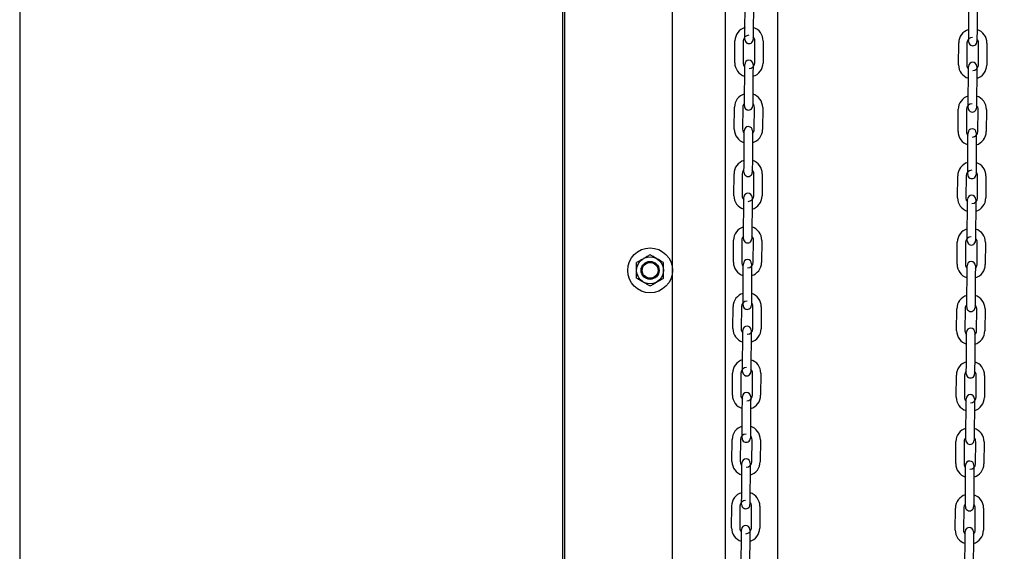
# Model space of a CAD drawing. Header units: inches. Extents: x 170 to 312, y 215 to 248.
# Tile 690 of 981: x 283.38 to 284.315, y 221.752 to 222.256. Entities that reach past the tile are written whole.
import ezdxf

# ---------------------------------------------------------------- set-up
doc = ezdxf.new("R2010")
doc.units = ezdxf.units.IN
doc.header["$LTSCALE"] = 0.25
doc.header["$MEASUREMENT"] = 0
doc.layers.add('ANNOTATIONS', color=1, linetype='Continuous')
doc.layers.add('MOTOR LH', color=7, linetype='Continuous')
doc.styles.add('ARIAL', font='arial.ttf', dxfattribs={"height": 0.09375})
doc.dimstyles.new('STANDARD$0', dxfattribs={"dimtxt": 0.09375, "dimasz": 0.09375, "dimexe": 0.03125, "dimexo": 0.046875, "dimgap": 0.09, "dimtad": 0, "dimtih": 1, "dimtoh": 1, "dimdec": 4, "dimzin": 0, "dimdsep": 46, "dimtxsty": 'ARIAL', "dimcen": 0.09, "dimadec": 0, "dimazin": 0, "dimtfac": 1, "dimtdec": 4, "dimtofl": 0, "dimtmove": 0, "dimatfit": 1, "dimfxl": 1, "dimtolj": 1, "dimtzin": 0, "dimarcsym": 0})

# ---------------------------------------------------------------- blocks, each defined once
blk = doc.blocks.new('*D105')
at = {"layer": 'ANNOTATIONS', "color": 0, "lineweight": -2, "transparency": 16777216}
for p, q in [((283.94286, 224.43674), (285.78883, 224.43674)), ((285.75758, 224.34299), (285.75758, 222.64335)), ((285.75758, 220.50886), (285.75758, 222.20849)), ((285.02705, 220.41511), (285.78883, 220.41511))]:
    blk.add_line(p, q, dxfattribs=at)
at = {"layer": 'ANNOTATIONS', "color": 0, "transparency": 16777216}
for points in [[(285.74195, 224.34299), (285.7732, 224.34299), (285.75758, 224.43674)], [(285.74195, 220.50886), (285.7732, 220.50886), (285.75758, 220.41511)]]:
    blk.add_solid(points, dxfattribs=at)
at = {"layer": 'defpoints', "color": 0, "transparency": 16777216}
for p in [(283.89599, 224.43674), (284.98018, 220.41511), (285.75758, 220.41511)]:
    blk.add_point(p, dxfattribs=at)
at = {"layer": 'ANNOTATIONS', "color": 0, "transparency": 16777216, "insert": (285.75758, 222.42592), "char_height": 0.09375, "attachment_point": 5, "style": 'ARIAL'}
blk.add_mtext('\\A1;OPENING\\PHEIGHT', dxfattribs=at)
blk = doc.blocks.new('*D106')
at = {"layer": 'ANNOTATIONS', "color": 0, "lineweight": -2, "transparency": 16777216}
for p, q in [((283.94286, 225.27272), (286.44381, 225.27272)), ((286.41256, 225.17897), (286.41256, 223.06135)), ((286.41256, 220.50886), (286.41256, 222.62649)), ((285.9474, 220.41511), (286.44381, 220.41511))]:
    blk.add_line(p, q, dxfattribs=at)
at = {"layer": 'ANNOTATIONS', "color": 0, "transparency": 16777216}
for points in [[(286.39694, 225.17897), (286.42819, 225.17897), (286.41256, 225.27272)], [(286.39694, 220.50886), (286.42819, 220.50886), (286.41256, 220.41511)]]:
    blk.add_solid(points, dxfattribs=at)
at = {"layer": 'defpoints', "color": 0, "transparency": 16777216}
for p in [(283.89599, 225.27272), (285.90052, 220.41511), (286.41256, 220.41511)]:
    blk.add_point(p, dxfattribs=at)
at = {"layer": 'ANNOTATIONS', "color": 0, "transparency": 16777216, "insert": (286.41256, 222.84392), "char_height": 0.09375, "attachment_point": 5, "style": 'ARIAL'}
blk.add_mtext('\\A1;TOTAL\\PHEIGHT', dxfattribs=at)

msp = doc.modelspace()

# ---------------------------------------------------------------- linework, layer by layer
at = {"layer": 'MOTOR LH'}
for p, q in [((283.38036, 225.91347), (283.38036, 220.41511)), ((283.89599, 220.41511), (283.89599, 225.91347)), ((283.89781, 220.41779), (283.89781, 225.22508)), ((284.00001, 220.41779), (284.00001, 225.22508)), ((284.05004, 224.94831), (284.05004, 220.41511)), ((284.10007, 220.41779), (284.10007, 224.60767)), ((284.06877, 222.24698), (284.06892, 222.26785)), ((284.07679, 222.26779), (284.07665, 222.24693)), ((284.28112, 222.24502), (284.28127, 222.26588)), ((284.28914, 222.26583), (284.289, 222.24496)), ((284.0591, 222.21556), (284.05925, 222.23642)), ((284.06712, 222.23637), (284.06697, 222.2155)), ((284.078, 222.21542), (284.07815, 222.23629)), ((284.08602, 222.23623), (284.08587, 222.21537)), ((284.27145, 222.21359), (284.2716, 222.23445)), ((284.27947, 222.2344), (284.27932, 222.21353)), ((284.28106, 222.23577), (284.28106, 222.23579)), ((284.29035, 222.21345), (284.29049, 222.23432)), ((284.29837, 222.23426), (284.29822, 222.2134)), ((284.06833, 222.18399), (284.06847, 222.20485)), ((284.07635, 222.2048), (284.0762, 222.18393)), ((284.28068, 222.18202), (284.28082, 222.20288)), ((284.2887, 222.20283), (284.28855, 222.18196)), ((284.05865, 222.15256), (284.0588, 222.17342)), ((284.06668, 222.17337), (284.06653, 222.1525)), ((284.07755, 222.15242), (284.0777, 222.17329)), ((284.08557, 222.17323), (284.08543, 222.15237)), ((284.271, 222.15059), (284.27115, 222.17146)), ((284.27903, 222.1714), (284.27888, 222.15053)), ((284.28061, 222.17277), (284.28061, 222.17279)), ((284.2899, 222.15046), (284.29005, 222.17132)), ((284.29792, 222.17127), (284.29777, 222.1504)), ((284.06788, 222.12099), (284.06803, 222.14185)), ((284.0759, 222.1418), (284.07575, 222.12093)), ((284.28023, 222.11902), (284.28038, 222.13989)), ((284.28825, 222.13983), (284.2881, 222.11896)), ((284.05821, 222.08956), (284.05836, 222.11042)), ((284.06623, 222.11037), (284.06608, 222.0895)), ((284.07711, 222.08942), (284.07725, 222.11029)), ((284.08513, 222.11023), (284.08498, 222.08937)), ((284.27056, 222.08759), (284.27071, 222.10846)), ((284.27858, 222.1084), (284.27843, 222.08754)), ((284.28945, 222.08746), (284.2896, 222.10832)), ((284.29748, 222.10827), (284.29733, 222.0874)), ((284.06743, 222.05799), (284.06758, 222.07885)), ((284.07546, 222.0788), (284.07531, 222.05793)), ((284.27978, 222.05602), (284.27993, 222.07689)), ((284.28781, 222.07683), (284.28766, 222.05597)), ((284.05776, 222.02656), (284.05791, 222.04743)), ((284.06578, 222.04737), (284.06564, 222.0265)), ((284.07666, 222.02643), (284.07681, 222.04729)), ((284.08468, 222.04724), (284.08453, 222.02637)), ((284.27011, 222.02459), (284.27026, 222.04546)), ((284.27813, 222.0454), (284.27799, 222.02454)), ((284.28901, 222.02446), (284.28916, 222.04532)), ((284.29703, 222.04527), (284.29688, 222.0244)), ((284.06699, 221.99499), (284.06714, 222.01586)), ((284.07501, 222.0158), (284.07486, 221.99493)), ((284.27934, 221.99302), (284.27949, 222.01389)), ((284.28736, 222.01383), (284.28721, 221.99297)), ((284.05732, 221.96356), (284.05746, 221.98443)), ((284.06534, 221.98437), (284.06519, 221.96351)), ((284.06692, 221.98575), (284.06692, 221.98576)), ((284.07621, 221.96343), (284.07636, 221.98429)), ((284.08423, 221.98424), (284.08409, 221.96337)), ((284.26967, 221.96159), (284.26981, 221.98246)), ((284.27769, 221.9824), (284.27754, 221.96154)), ((284.28856, 221.96146), (284.28871, 221.98233)), ((284.29658, 221.98227), (284.29644, 221.9614)), ((284.06654, 221.93199), (284.06669, 221.95286)), ((284.07456, 221.9528), (284.07442, 221.93194)), ((284.27889, 221.93002), (284.27904, 221.95089)), ((284.28691, 221.95083), (284.28677, 221.92997)), ((284.05687, 221.90056), (284.05702, 221.92143)), ((284.06489, 221.92137), (284.06474, 221.90051)), ((284.06648, 221.92275), (284.06648, 221.92276)), ((284.07577, 221.90043), (284.07591, 221.9213)), ((284.08379, 221.92124), (284.08364, 221.90037)), ((284.26922, 221.8986), (284.26937, 221.91946)), ((284.27724, 221.91941), (284.27709, 221.89854)), ((284.28812, 221.89846), (284.28826, 221.91933)), ((284.29614, 221.91927), (284.29599, 221.89841)), ((284.0661, 221.86899), (284.06624, 221.88986)), ((284.07412, 221.8898), (284.07397, 221.86894)), ((284.27845, 221.86703), (284.27859, 221.88789)), ((284.28647, 221.88784), (284.28632, 221.86697)), ((284.05642, 221.83757), (284.05657, 221.85843)), ((284.06445, 221.85838), (284.0643, 221.83751)), ((284.07532, 221.83743), (284.07547, 221.8583)), ((284.08334, 221.85824), (284.08319, 221.83738)), ((284.26877, 221.8356), (284.26892, 221.85646)), ((284.2768, 221.85641), (284.27665, 221.83554)), ((284.28767, 221.83546), (284.28782, 221.85633)), ((284.29569, 221.85627), (284.29554, 221.83541)), ((284.06565, 221.806), (284.0658, 221.82686)), ((284.07367, 221.82681), (284.07352, 221.80594)), ((284.278, 221.80403), (284.27815, 221.82489)), ((284.28602, 221.82484), (284.28587, 221.80397)), ((284.05598, 221.77459), (284.05613, 221.79543)), ((284.064, 221.79538), (284.06385, 221.77451)), ((284.07487, 221.77443), (284.07502, 221.7953)), ((284.0829, 221.79524), (284.08275, 221.77438)), ((284.26833, 221.7726), (284.26848, 221.79346)), ((284.27635, 221.79341), (284.2762, 221.77254)), ((284.28722, 221.77247), (284.28737, 221.79333)), ((284.29525, 221.79327), (284.2951, 221.77241)), ((284.0652, 221.743), (284.06535, 221.76386)), ((284.07323, 221.76381), (284.07308, 221.74294)), ((284.27755, 221.74103), (284.2777, 221.76189)), ((284.28558, 221.76184), (284.28543, 221.74097))]:
    msp.add_line(p, q, dxfattribs=at)
at = {"layer": 'MOTOR LH', "flags": 128}
for points in [[(284.06871, 222.23773), (284.06871, 222.23791), (284.06871, 222.23844), (284.06872, 222.23929), (284.06873, 222.24044), (284.06874, 222.24184), (284.06875, 222.24344), (284.06876, 222.24518), (284.06877, 222.24698)], [(284.07665, 222.24693), (284.07663, 222.24512), (284.07662, 222.24339), (284.07661, 222.24179), (284.0766, 222.24039), (284.07659, 222.23924)], [(284.28106, 222.23576), (284.28106, 222.23594), (284.28106, 222.23647), (284.28107, 222.23732), (284.28108, 222.23847), (284.28109, 222.23988), (284.2811, 222.24148), (284.28111, 222.24321), (284.28112, 222.24502)], [(284.289, 222.24496), (284.28898, 222.24316), (284.28897, 222.24142), (284.28896, 222.23982), (284.28895, 222.23842), (284.28894, 222.23727)], [(284.0706, 222.23434), (284.07111, 222.23408), (284.07262, 222.23377)], [(284.0766, 222.24007), (284.07659, 222.23924), (284.07659, 222.23838), (284.07658, 222.23785), (284.07658, 222.23768)], [(284.28895, 222.23811), (284.28894, 222.23727), (284.28893, 222.23641), (284.28893, 222.23589), (284.28893, 222.23574)], [(284.28893, 222.23589), (284.28893, 222.23571)], [(284.06852, 222.21171), (284.06853, 222.21254), (284.06853, 222.2134), (284.06854, 222.21393), (284.06854, 222.2141)], [(284.07641, 222.21405), (284.07641, 222.21387), (284.07641, 222.21334), (284.0764, 222.21249), (284.07639, 222.21134), (284.07638, 222.20994), (284.07637, 222.20834), (284.07636, 222.2066), (284.07635, 222.2048)], [(284.06847, 222.20485), (284.06849, 222.20666), (284.0685, 222.20839), (284.06851, 222.20999), (284.06852, 222.21139), (284.06853, 222.21254)], [(284.28082, 222.20288), (284.28084, 222.20469), (284.28085, 222.20642), (284.28086, 222.20802), (284.28087, 222.20943), (284.28088, 222.21058)], [(284.28087, 222.20974), (284.28088, 222.21058), (284.28088, 222.21143), (284.28089, 222.21196), (284.28089, 222.21214)], [(284.28876, 222.21208), (284.28876, 222.2119), (284.28876, 222.21138), (284.28875, 222.21052), (284.28874, 222.20937), (284.28873, 222.20797), (284.28872, 222.20637), (284.28871, 222.20463), (284.2887, 222.20283)], [(284.06826, 222.17474), (284.06826, 222.17491), (284.06827, 222.17544), (284.06827, 222.17629), (284.06828, 222.17713)], [(284.06827, 222.17629), (284.06828, 222.17744), (284.06829, 222.17885), (284.0683, 222.18045), (284.06831, 222.18218), (284.06833, 222.18399)], [(284.07615, 222.17708), (284.07615, 222.17624), (284.07614, 222.17538), (284.07614, 222.17486), (284.07613, 222.17471)], [(284.0762, 222.18393), (284.07619, 222.18213), (284.07617, 222.18039), (284.07616, 222.17879), (284.07615, 222.17739), (284.07615, 222.17624)], [(284.28061, 222.17277), (284.28061, 222.17294), (284.28062, 222.17347), (284.28062, 222.17433), (284.28063, 222.17548), (284.28064, 222.17688), (284.28065, 222.17848), (284.28066, 222.18021), (284.28068, 222.18202)], [(284.28855, 222.18196), (284.28854, 222.18016), (284.28852, 222.17842), (284.28851, 222.17682), (284.2885, 222.17542), (284.28849, 222.17427)], [(284.06826, 222.17473), (284.06826, 222.17491)], [(284.07016, 222.17134), (284.07067, 222.17108), (284.07217, 222.17077)], [(284.07614, 222.17486), (284.07613, 222.17468)], [(284.2885, 222.17511), (284.28849, 222.17427), (284.28849, 222.17341), (284.28849, 222.17289), (284.28848, 222.17274)], [(284.28849, 222.17289), (284.28848, 222.17271)], [(284.06803, 222.14185), (284.06804, 222.14366), (284.06805, 222.14539), (284.06806, 222.14699), (284.06807, 222.14839), (284.06808, 222.14955)], [(284.06808, 222.14871), (284.06808, 222.14955), (284.06809, 222.1504), (284.06809, 222.15093), (284.06809, 222.1511)], [(284.06809, 222.15093), (284.06809, 222.1511)], [(284.07596, 222.14949), (284.07595, 222.14834), (284.07594, 222.14694), (284.07593, 222.14534), (284.07591, 222.1436), (284.0759, 222.1418)], [(284.07597, 222.15105), (284.07597, 222.15087), (284.07596, 222.15034), (284.07596, 222.14949), (284.07595, 222.14866)], [(284.28043, 222.14675), (284.28043, 222.14758), (284.28044, 222.14843), (284.28044, 222.14896), (284.28044, 222.14914)], [(284.28832, 222.14908), (284.28832, 222.1489), (284.28831, 222.14838), (284.28831, 222.14752), (284.2883, 222.14637), (284.28829, 222.14497), (284.28828, 222.14337), (284.28826, 222.14163), (284.28825, 222.13983)], [(284.28038, 222.13989), (284.28039, 222.14169), (284.2804, 222.14343), (284.28041, 222.14503), (284.28042, 222.14643), (284.28043, 222.14758)], [(284.06783, 222.11329), (284.06783, 222.11445), (284.06784, 222.11585), (284.06785, 222.11745), (284.06787, 222.11918), (284.06788, 222.12099)], [(284.07575, 222.12093), (284.07574, 222.11913), (284.07573, 222.11739), (284.07572, 222.11579), (284.07571, 222.11439), (284.0757, 222.11324)], [(284.06781, 222.11174), (284.06782, 222.11191), (284.06782, 222.11244), (284.06783, 222.11329), (284.06783, 222.11413)], [(284.07571, 222.11408), (284.0757, 222.11324), (284.07569, 222.11238), (284.07569, 222.11186), (284.07569, 222.11169)], [(284.07569, 222.11186), (284.07569, 222.11168)], [(284.28016, 222.10977), (284.28017, 222.10995), (284.28017, 222.11047), (284.28018, 222.11133), (284.28018, 222.11248), (284.28019, 222.11388), (284.2802, 222.11548), (284.28022, 222.11721), (284.28023, 222.11902)], [(284.28805, 222.11211), (284.28805, 222.11127), (284.28804, 222.11042), (284.28804, 222.10989), (284.28804, 222.10971)], [(284.2881, 222.11896), (284.28809, 222.11716), (284.28808, 222.11542), (284.28807, 222.11382), (284.28806, 222.11242), (284.28805, 222.11127)], [(284.06971, 222.10834), (284.07022, 222.10808), (284.07172, 222.10777)], [(284.06758, 222.07885), (284.06759, 222.08066), (284.06761, 222.0824), (284.06762, 222.08399), (284.06763, 222.0854), (284.06764, 222.08655)], [(284.06763, 222.08571), (284.06764, 222.08655), (284.06764, 222.0874), (284.06765, 222.08793), (284.06765, 222.0881)], [(284.06765, 222.08793), (284.06765, 222.08811)], [(284.07552, 222.08805), (284.07552, 222.08787), (284.07552, 222.08735), (284.07551, 222.08649), (284.0755, 222.08534), (284.07549, 222.08394), (284.07548, 222.08234), (284.07547, 222.0806), (284.07546, 222.0788)], [(284.27993, 222.07689), (284.27994, 222.07869), (284.27996, 222.08043), (284.27997, 222.08203), (284.27998, 222.08343), (284.27999, 222.08458)], [(284.27998, 222.08375), (284.27999, 222.08458), (284.27999, 222.08543), (284.28, 222.08596), (284.28, 222.08614)], [(284.28787, 222.08608), (284.28787, 222.0859), (284.28787, 222.08538), (284.28786, 222.08452), (284.28785, 222.08337), (284.28784, 222.08197), (284.28783, 222.08037), (284.28782, 222.07864), (284.28781, 222.07683)], [(284.06738, 222.0503), (284.06739, 222.05145), (284.0674, 222.05285), (284.06741, 222.05445), (284.06742, 222.05618), (284.06743, 222.05799)], [(284.07531, 222.05793), (284.0753, 222.05613), (284.07528, 222.05439), (284.07527, 222.05279), (284.07526, 222.05139), (284.07525, 222.05024)], [(284.27972, 222.04677), (284.27972, 222.04695), (284.27972, 222.04747), (284.27973, 222.04833), (284.27974, 222.04948), (284.27975, 222.05088), (284.27976, 222.05248), (284.27977, 222.05422), (284.27978, 222.05602)], [(284.28766, 222.05597), (284.28764, 222.05416), (284.28763, 222.05242), (284.28762, 222.05083), (284.28761, 222.04942), (284.2876, 222.04827)], [(284.06737, 222.04874), (284.06737, 222.04891), (284.06737, 222.04944), (284.06738, 222.0503), (284.06739, 222.05114)], [(284.06737, 222.04874), (284.06737, 222.04891)], [(284.07526, 222.05108), (284.07525, 222.05024), (284.07525, 222.04939), (284.07524, 222.04886), (284.07524, 222.04868)], [(284.28761, 222.04911), (284.2876, 222.04827), (284.2876, 222.04742), (284.28759, 222.04689), (284.28759, 222.04675)], [(284.28759, 222.04689), (284.28759, 222.04671)], [(284.06927, 222.04534), (284.06977, 222.04508), (284.07128, 222.04477)], [(284.06714, 222.01586), (284.06715, 222.01766), (284.06716, 222.0194), (284.06717, 222.021), (284.06718, 222.0224), (284.06719, 222.02355)], [(284.06718, 222.02272), (284.06719, 222.02355), (284.0672, 222.0244), (284.0672, 222.02493), (284.0672, 222.0251)], [(284.0672, 222.02493), (284.0672, 222.02511)], [(284.07508, 222.02505), (284.07507, 222.02487), (284.07507, 222.02435), (284.07506, 222.02349), (284.07506, 222.02234), (284.07505, 222.02094), (284.07503, 222.01934), (284.07502, 222.01761), (284.07501, 222.0158)], [(284.27949, 222.01389), (284.2795, 222.01569), (284.27951, 222.01743), (284.27952, 222.01903), (284.27953, 222.02043), (284.27954, 222.02158)], [(284.27953, 222.02075), (284.27954, 222.02158), (284.27955, 222.02244), (284.27955, 222.02296), (284.27955, 222.02314)], [(284.28741, 222.02152), (284.28741, 222.02037), (284.2874, 222.01897), (284.28738, 222.01737), (284.28737, 222.01564), (284.28736, 222.01383)], [(284.28743, 222.02308), (284.28742, 222.02291), (284.28742, 222.02238), (284.28741, 222.02152), (284.28741, 222.02069)], [(284.06692, 221.98574), (284.06692, 221.98592), (284.06693, 221.98644), (284.06693, 221.9873), (284.06694, 221.98845), (284.06695, 221.98985), (284.06696, 221.99145), (284.06698, 221.99319), (284.06699, 221.99499)], [(284.07486, 221.99493), (284.07485, 221.99313), (284.07484, 221.99139), (284.07483, 221.98979), (284.07482, 221.98839), (284.07481, 221.98724)], [(284.27928, 221.98533), (284.27929, 221.98648), (284.2793, 221.98788), (284.27931, 221.98948), (284.27932, 221.99122), (284.27934, 221.99302)], [(284.28721, 221.99297), (284.2872, 221.99116), (284.28719, 221.98943), (284.28717, 221.98783), (284.28716, 221.98642), (284.28716, 221.98527)], [(284.06882, 221.98234), (284.06933, 221.98208), (284.07083, 221.98177)], [(284.07481, 221.98808), (284.07481, 221.98724), (284.0748, 221.98639), (284.0748, 221.98586), (284.0748, 221.98572)], [(284.0748, 221.98586), (284.0748, 221.98568)], [(284.27927, 221.98378), (284.27927, 221.98395), (284.27928, 221.98448), (284.27928, 221.98533), (284.27929, 221.98617)], [(284.27927, 221.98377), (284.27927, 221.98395)], [(284.28716, 221.98611), (284.28716, 221.98527), (284.28715, 221.98442), (284.28715, 221.98389), (284.28715, 221.98372)], [(284.06674, 221.95972), (284.06674, 221.96055), (284.06675, 221.96141), (284.06675, 221.96193), (284.06676, 221.9621)], [(284.06675, 221.96193), (284.06676, 221.96211)], [(284.07463, 221.96205), (284.07463, 221.96188), (284.07462, 221.96135), (284.07462, 221.96049), (284.07461, 221.95934), (284.0746, 221.95794), (284.07459, 221.95634), (284.07458, 221.95461), (284.07456, 221.9528)], [(284.06669, 221.95286), (284.0667, 221.95466), (284.06672, 221.9564), (284.06673, 221.958), (284.06674, 221.9594), (284.06674, 221.96055)], [(284.27904, 221.95089), (284.27905, 221.95269), (284.27906, 221.95443), (284.27908, 221.95603), (284.27909, 221.95743), (284.27909, 221.95858)], [(284.27909, 221.95775), (284.27909, 221.95858), (284.2791, 221.95944), (284.2791, 221.95996), (284.27911, 221.96013)], [(284.2791, 221.95996), (284.27911, 221.96014)], [(284.28697, 221.95853), (284.28696, 221.95738), (284.28695, 221.95597), (284.28694, 221.95437), (284.28693, 221.95264), (284.28691, 221.95083)], [(284.28698, 221.96009), (284.28698, 221.95991), (284.28697, 221.95938), (284.28697, 221.95853), (284.28696, 221.9577)], [(284.06648, 221.92274), (284.06648, 221.92292), (284.06648, 221.92344), (284.06649, 221.9243), (284.0665, 221.92545), (284.06651, 221.92685), (284.06652, 221.92845), (284.06653, 221.93019), (284.06654, 221.93199)], [(284.07437, 221.92508), (284.07436, 221.92424), (284.07436, 221.92339), (284.07435, 221.92286), (284.07435, 221.92272)], [(284.07442, 221.93194), (284.0744, 221.93013), (284.07439, 221.9284), (284.07438, 221.9268), (284.07437, 221.92539), (284.07436, 221.92424)], [(284.27884, 221.92233), (284.27884, 221.92348), (284.27885, 221.92488), (284.27887, 221.92648), (284.27888, 221.92822), (284.27889, 221.93002)], [(284.28677, 221.92997), (284.28675, 221.92816), (284.28674, 221.92643), (284.28673, 221.92483), (284.28672, 221.92343), (284.28671, 221.92228)], [(284.06837, 221.91934), (284.06888, 221.91909), (284.07039, 221.91878)], [(284.07435, 221.92286), (284.07435, 221.92268)], [(284.27883, 221.92077), (284.27883, 221.92095), (284.27883, 221.92148), (284.27884, 221.92233), (284.27884, 221.92317)], [(284.28672, 221.92311), (284.28671, 221.92228), (284.2867, 221.92142), (284.2867, 221.92089), (284.2867, 221.92075)], [(284.2867, 221.92089), (284.2867, 221.92072)], [(284.06624, 221.88986), (284.06626, 221.89166), (284.06627, 221.8934), (284.06628, 221.895), (284.06629, 221.8964), (284.0663, 221.89755)], [(284.06629, 221.89672), (284.0663, 221.89755), (284.0663, 221.89841), (284.06631, 221.89893), (284.06631, 221.8991)], [(284.06631, 221.89893), (284.06631, 221.89911)], [(284.07418, 221.89906), (284.07418, 221.89888), (284.07418, 221.89835), (284.07417, 221.8975), (284.07416, 221.89635), (284.07415, 221.89494), (284.07414, 221.89334), (284.07413, 221.89161), (284.07412, 221.8898)], [(284.27864, 221.89475), (284.27865, 221.89558), (284.27865, 221.89644), (284.27866, 221.89697), (284.27866, 221.89714)], [(284.28653, 221.89709), (284.28653, 221.89691), (284.28653, 221.89638), (284.28652, 221.89553), (284.28651, 221.89438), (284.2865, 221.89298), (284.28649, 221.89138), (284.28648, 221.88964), (284.28647, 221.88784)], [(284.27859, 221.88789), (284.27861, 221.8897), (284.27862, 221.89143), (284.27863, 221.89303), (284.27864, 221.89443), (284.27865, 221.89558)], [(284.06603, 221.85974), (284.06603, 221.85992), (284.06604, 221.86045), (284.06604, 221.8613), (284.06605, 221.86245), (284.06606, 221.86385), (284.06607, 221.86545), (284.06608, 221.86719), (284.0661, 221.86899)], [(284.07397, 221.86894), (284.07396, 221.86713), (284.07394, 221.8654), (284.07393, 221.8638), (284.07392, 221.8624), (284.07392, 221.86125)], [(284.07392, 221.86208), (284.07392, 221.86125), (284.07391, 221.86039), (284.07391, 221.85986), (284.0739, 221.85969)], [(284.27838, 221.85778), (284.27838, 221.85795), (284.27838, 221.85848), (284.27839, 221.85933), (284.2784, 221.86017)], [(284.27839, 221.85933), (284.2784, 221.86048), (284.27841, 221.86189), (284.27842, 221.86349), (284.27843, 221.86522), (284.27845, 221.86703)], [(284.28627, 221.86012), (284.28626, 221.85928), (284.28626, 221.85842), (284.28625, 221.8579), (284.28625, 221.85772)], [(284.28632, 221.86697), (284.28631, 221.86517), (284.28629, 221.86343), (284.28628, 221.86183), (284.28627, 221.86043), (284.28626, 221.85928)], [(284.06793, 221.85635), (284.06843, 221.85609), (284.06994, 221.85578)], [(284.27838, 221.85777), (284.27838, 221.85795)], [(284.0658, 221.82686), (284.06581, 221.82867), (284.06582, 221.8304), (284.06583, 221.832), (284.06584, 221.8334), (284.06585, 221.83455)], [(284.06585, 221.83372), (284.06585, 221.83455), (284.06586, 221.83541), (284.06586, 221.83593), (284.06586, 221.8361)], [(284.06586, 221.83593), (284.06586, 221.83611)], [(284.07374, 221.83606), (284.07374, 221.83588), (284.07373, 221.83535), (284.07373, 221.8345), (284.07372, 221.83335), (284.07371, 221.83194), (284.0737, 221.83035), (284.07368, 221.82861), (284.07367, 221.82681)], [(284.27815, 221.82489), (284.27816, 221.8267), (284.27817, 221.82843), (284.27818, 221.83003), (284.27819, 221.83143), (284.2782, 221.83259)], [(284.2782, 221.83175), (284.2782, 221.83259), (284.27821, 221.83344), (284.27821, 221.83397), (284.27821, 221.83414)], [(284.27821, 221.83397), (284.27821, 221.83414)], [(284.28609, 221.83409), (284.28609, 221.83391), (284.28608, 221.83338), (284.28608, 221.83253), (284.28607, 221.83138), (284.28606, 221.82998), (284.28605, 221.82838), (284.28603, 221.82664), (284.28602, 221.82484)], [(284.06558, 221.79674), (284.06559, 221.79692), (284.06559, 221.79745), (284.0656, 221.7983), (284.0656, 221.79945), (284.06561, 221.80086), (284.06562, 221.80245), (284.06564, 221.80419), (284.06565, 221.806)], [(284.07352, 221.80594), (284.07351, 221.80413), (284.0735, 221.8024), (284.07349, 221.8008), (284.07348, 221.7994), (284.07347, 221.79825)], [(284.27794, 221.79548), (284.27794, 221.79633), (284.27795, 221.79749), (284.27796, 221.79889), (284.27797, 221.80049), (284.27799, 221.80222), (284.278, 221.80403)], [(284.28587, 221.80397), (284.28586, 221.80217), (284.28585, 221.80043), (284.28584, 221.79883), (284.28583, 221.79743), (284.28582, 221.79628)], [(284.06748, 221.79335), (284.06799, 221.79309), (284.06949, 221.79278)], [(284.07347, 221.79909), (284.07347, 221.79825), (284.07346, 221.79739), (284.07346, 221.79687), (284.07346, 221.79669)], [(284.27793, 221.79478), (284.27793, 221.79495), (284.27794, 221.79548), (284.27794, 221.79633), (284.27795, 221.79717)], [(284.27793, 221.79478), (284.27793, 221.79495)], [(284.28582, 221.79712), (284.28582, 221.79628), (284.28581, 221.79542), (284.28581, 221.7949), (284.28581, 221.79472)], [(284.06535, 221.76386), (284.06536, 221.76567), (284.06538, 221.7674), (284.06539, 221.769), (284.0654, 221.7704), (284.06541, 221.77156)], [(284.0654, 221.77072), (284.06541, 221.77156), (284.06541, 221.77241), (284.06542, 221.77294), (284.06542, 221.77311)], [(284.06542, 221.77294), (284.06542, 221.77311)], [(284.07329, 221.77306), (284.07329, 221.77288), (284.07329, 221.77235), (284.07328, 221.7715), (284.07327, 221.77035), (284.07326, 221.76895), (284.07325, 221.76735), (284.07324, 221.76561), (284.07323, 221.76381)], [(284.2777, 221.76189), (284.27771, 221.7637), (284.27773, 221.76544), (284.27774, 221.76703), (284.27775, 221.76844), (284.27776, 221.76959)], [(284.27775, 221.76876), (284.27776, 221.76959), (284.27776, 221.77044), (284.27777, 221.77097), (284.27777, 221.77115)], [(284.28563, 221.76953), (284.28562, 221.76838), (284.28561, 221.76698), (284.2856, 221.76538), (284.28559, 221.76364), (284.28558, 221.76184)], [(284.28564, 221.77109), (284.28564, 221.77091), (284.28564, 221.77039), (284.28563, 221.76953), (284.28562, 221.7687)]]:
    msp.add_lwpolyline(points, dxfattribs=at)
at = {"layer": 'MOTOR LH'}
for radius in [0.02129, 0.01277, 0.00852, 0.0075]:
    msp.add_circle((283.97872, 222.0188), radius, dxfattribs=at)
for centre, radius, start, end in [((284.07244, 222.23633), 0.01319, 106.06756, 179.59345), ((284.07244, 222.23633), 0.00531, 89.59345, 179.59345), ((284.07283, 222.23633), 0.01319, 359.59345, 73.11934), ((284.28479, 222.23436), 0.01319, 106.06756, 179.59345), ((284.28518, 222.23436), 0.01319, 359.59345, 73.11934), ((284.07264, 222.2377), 0.00394, 179.59345, 359.59347), ((284.07283, 222.23633), 0.00531, 359.59345, 44.86833), ((284.28479, 222.23436), 0.00531, 89.59345, 179.59345), ((284.28499, 222.23574), 0.00394, 179.59345, 359.59347), ((284.28518, 222.23436), 0.00531, 359.59345, 44.86854), ((284.07229, 222.21546), 0.01319, 179.59345, 253.12364), ((284.07229, 222.21546), 0.00531, 179.59345, 224.88348), ((284.07248, 222.21408), 0.00394, 359.59345, 179.59343), ((284.07268, 222.21546), 0.00531, 269.59345, 359.59345), ((284.07268, 222.21546), 0.01319, 286.07186, 359.59345), ((284.28483, 222.21211), 0.00394, 359.59345, 179.59343), ((284.28464, 222.21349), 0.01319, 179.59345, 253.12364), ((284.28464, 222.21349), 0.00531, 179.59345, 224.88293), ((284.28503, 222.21349), 0.00531, 269.59345, 359.59345), ((284.28503, 222.21349), 0.01319, 286.07186, 359.59345), ((284.07199, 222.17333), 0.01319, 106.06756, 179.59345), ((284.07238, 222.17333), 0.01319, 359.59345, 73.11934), ((284.07199, 222.17333), 0.00531, 134.31779, 179.59345), ((284.07238, 222.17333), 0.00531, 359.59345, 44.86824), ((284.28434, 222.17136), 0.01319, 106.06756, 179.59345), ((284.28434, 222.17136), 0.00531, 89.59345, 179.59345), ((284.28473, 222.17136), 0.01319, 359.59345, 73.11934), ((284.0722, 222.17471), 0.00394, 179.59345, 359.59347), ((284.28455, 222.17274), 0.00394, 179.59345, 359.59347), ((284.28473, 222.17136), 0.00531, 359.59345, 44.86831), ((284.07184, 222.15246), 0.01319, 179.59345, 253.12364), ((284.07184, 222.15246), 0.00531, 179.59345, 224.8828), ((284.07203, 222.15108), 0.00394, 359.59345, 179.59343), ((284.07224, 222.15246), 0.01319, 286.07186, 359.59345), ((284.07224, 222.15246), 0.00531, 314.33308, 359.59345), ((284.28419, 222.1505), 0.01319, 179.59345, 253.12364), ((284.28419, 222.1505), 0.00531, 179.59345, 224.88293), ((284.28438, 222.14911), 0.00394, 359.59345, 179.59343), ((284.28459, 222.15049), 0.00531, 269.59345, 359.59345), ((284.28459, 222.15049), 0.01319, 286.07186, 359.59345), ((284.07154, 222.11033), 0.01319, 106.06756, 179.59345), ((284.07194, 222.11033), 0.01319, 359.59345, 73.11934), ((284.28389, 222.10836), 0.01319, 106.06756, 179.59345), ((284.28429, 222.10836), 0.01319, 359.59345, 73.11934), ((284.07154, 222.11033), 0.00531, 134.31809, 179.59345), ((284.07175, 222.11171), 0.00394, 179.59345, 359.59347), ((284.07194, 222.11033), 0.00531, 359.59345, 44.86872), ((284.28389, 222.10836), 0.00531, 89.59345, 179.59345), ((284.28429, 222.10836), 0.00531, 359.59345, 44.86854), ((284.2841, 222.10974), 0.00394, 179.59345, 359.59347), ((284.0714, 222.08947), 0.01319, 179.59345, 253.12364), ((284.0714, 222.08947), 0.00531, 179.59345, 224.88293), ((284.07158, 222.08808), 0.00394, 359.59345, 179.59343), ((284.07179, 222.08946), 0.00531, 269.59345, 359.59345), ((284.07179, 222.08946), 0.01319, 286.07186, 359.59345), ((284.28375, 222.0875), 0.01319, 179.59345, 253.12364), ((284.28375, 222.0875), 0.00531, 179.59345, 224.88293), ((284.28393, 222.08611), 0.00394, 359.59345, 179.59343), ((284.28414, 222.08749), 0.00531, 269.59345, 359.59345), ((284.28414, 222.08749), 0.01319, 286.07186, 359.59345), ((284.0711, 222.04733), 0.01319, 106.06756, 179.59345), ((284.07149, 222.04733), 0.01319, 359.59345, 73.11934), ((284.28345, 222.04536), 0.01319, 106.06756, 179.59345), ((284.28384, 222.04536), 0.01319, 359.59345, 73.11934), ((284.0711, 222.04733), 0.00531, 134.31795, 179.59345), ((284.07131, 222.04871), 0.00394, 179.59345, 359.59347), ((284.07149, 222.04733), 0.00531, 359.59345, 44.86821), ((284.28345, 222.04536), 0.00531, 89.59345, 179.59345), ((284.28365, 222.04674), 0.00394, 179.59345, 359.59347), ((284.28384, 222.04536), 0.00531, 359.59345, 44.86854), ((284.07114, 222.02508), 0.00394, 359.59345, 179.59343), ((284.28349, 222.02311), 0.00394, 359.59345, 179.59343), ((284.07095, 222.02647), 0.01319, 179.59345, 253.12364), ((284.07095, 222.02647), 0.00531, 179.59345, 224.88343), ((284.07134, 222.02646), 0.00531, 269.59345, 359.59345), ((284.07134, 222.02646), 0.01319, 286.07186, 359.59345), ((284.2833, 222.0245), 0.01319, 179.59345, 253.12364), ((284.2833, 222.0245), 0.00531, 179.59345, 224.88293), ((284.28369, 222.0245), 0.01319, 286.07186, 359.59345), ((284.28369, 222.0245), 0.00531, 314.33326, 359.59345), ((284.07065, 221.98433), 0.01319, 106.06756, 179.59345), ((284.07065, 221.98433), 0.00531, 89.59345, 179.59345), ((284.07105, 221.98433), 0.01319, 359.59345, 73.11934), ((284.283, 221.98237), 0.01319, 106.06756, 179.59345), ((284.2834, 221.98236), 0.01319, 359.59345, 73.11934), ((284.07086, 221.98571), 0.00394, 179.59345, 359.59347), ((284.07105, 221.98433), 0.00531, 359.59345, 44.86854), ((284.283, 221.98237), 0.00531, 134.31796, 179.59345), ((284.28321, 221.98374), 0.00394, 179.59345, 359.59347), ((284.2834, 221.98236), 0.00531, 359.59345, 44.86837), ((284.0705, 221.96347), 0.01319, 179.59345, 253.12364), ((284.0705, 221.96347), 0.00531, 179.59345, 224.88332), ((284.07069, 221.96208), 0.00394, 359.59345, 179.59343), ((284.0709, 221.96347), 0.00531, 269.59345, 359.59345), ((284.0709, 221.96347), 0.01319, 286.07186, 359.59345), ((284.28285, 221.9615), 0.01319, 179.59345, 253.12364), ((284.28285, 221.9615), 0.00531, 179.59345, 224.88293), ((284.28304, 221.96011), 0.00394, 359.59345, 179.59343), ((284.28325, 221.9615), 0.01319, 286.07186, 359.59345), ((284.28325, 221.9615), 0.00531, 314.33295, 359.59345), ((284.07021, 221.92134), 0.01319, 106.06756, 179.59345), ((284.0706, 221.92133), 0.01319, 359.59345, 73.11934), ((284.07021, 221.92134), 0.00531, 89.59345, 179.59345), ((284.0706, 221.92133), 0.00531, 359.59345, 44.86854), ((284.28256, 221.91937), 0.01319, 106.06756, 179.59345), ((284.28295, 221.91937), 0.01319, 359.59345, 73.11934), ((284.07041, 221.92271), 0.00394, 179.59345, 359.59347), ((284.28256, 221.91937), 0.00531, 134.31812, 179.59345), ((284.28276, 221.92074), 0.00394, 179.59345, 359.59347), ((284.28295, 221.91937), 0.00531, 359.59345, 44.86854), ((284.07006, 221.90047), 0.01319, 179.59345, 253.12364), ((284.07006, 221.90047), 0.00531, 179.59345, 224.88354), ((284.07025, 221.89908), 0.00394, 359.59345, 179.59343), ((284.07045, 221.90047), 0.00531, 269.59345, 359.59345), ((284.07045, 221.90047), 0.01319, 286.07186, 359.59345), ((284.28241, 221.8985), 0.01319, 179.59345, 253.12364), ((284.28241, 221.8985), 0.00531, 179.59345, 224.88293), ((284.2826, 221.89712), 0.00394, 359.59345, 179.59343), ((284.2828, 221.8985), 0.00531, 269.59345, 359.59345), ((284.2828, 221.8985), 0.01319, 286.07186, 359.59345), ((284.06976, 221.85834), 0.01319, 106.06756, 179.59345), ((284.07015, 221.85833), 0.01319, 359.59345, 73.11934), ((284.28211, 221.85637), 0.01319, 106.06756, 179.59345), ((284.2825, 221.85637), 0.01319, 359.59345, 73.11934), ((284.06976, 221.85834), 0.00531, 89.59345, 179.59345), ((284.06997, 221.85971), 0.00394, 179.59345, 359.59347), ((284.07015, 221.85833), 0.00531, 359.59345, 44.86854), ((284.28211, 221.85637), 0.00531, 134.31777, 179.59345), ((284.2825, 221.85637), 0.00531, 359.59345, 44.86818), ((284.28232, 221.85775), 0.00394, 179.59345, 359.59347), ((284.0698, 221.83608), 0.00394, 359.59345, 179.59343), ((284.06961, 221.83747), 0.01319, 179.59345, 253.12364), ((284.06961, 221.83747), 0.00531, 179.59345, 224.8832), ((284.07001, 221.83747), 0.00531, 269.59345, 359.59345), ((284.07001, 221.83747), 0.01319, 286.07186, 359.59345), ((284.28196, 221.8355), 0.01319, 179.59345, 253.12364), ((284.28196, 221.8355), 0.00531, 179.59345, 224.88293), ((284.28215, 221.83412), 0.00394, 359.59345, 179.59343), ((284.28236, 221.8355), 0.00531, 269.59345, 359.59345), ((284.28236, 221.8355), 0.01319, 286.07186, 359.59345), ((284.06931, 221.79534), 0.01319, 106.06756, 179.59345), ((284.06971, 221.79534), 0.01319, 359.59345, 73.11934), ((284.28166, 221.79337), 0.01319, 106.06756, 179.59345), ((284.28206, 221.79337), 0.01319, 359.59345, 73.11934), ((284.06931, 221.79534), 0.00531, 89.59345, 179.59345), ((284.06952, 221.79672), 0.00394, 179.59345, 359.59347), ((284.06971, 221.79534), 0.00531, 359.59345, 44.86835), ((284.28166, 221.79337), 0.00531, 134.31819, 179.59345), ((284.28187, 221.79475), 0.00394, 179.59345, 359.59347), ((284.28206, 221.79337), 0.00531, 359.59345, 44.86814), ((284.06917, 221.77459), 0.01319, 179.59345, 253.12364), ((284.06917, 221.77447), 0.00531, 179.59345, 224.88327), ((284.06935, 221.77309), 0.00394, 359.59345, 179.59343), ((284.06956, 221.77447), 0.00531, 269.59345, 359.59345), ((284.06956, 221.77447), 0.01319, 286.07186, 359.59345), ((284.2817, 221.77112), 0.00394, 359.59345, 179.59343), ((284.28152, 221.77251), 0.01319, 179.59345, 253.12364), ((284.28152, 221.77251), 0.00531, 179.59345, 224.88293), ((284.28191, 221.7725), 0.01319, 286.07186, 359.59345), ((284.28191, 221.7725), 0.00531, 314.33305, 359.59345)]:
    msp.add_arc(centre, radius, start, end, dxfattribs=at)
for points, knots in [([(283.97233, 222.02986), (283.97144, 222.02934), (283.96962, 222.02829), (283.9675, 222.02707), (283.96629, 222.02637), (283.96594, 222.02617)], [0, 0, 0, 0, 0.406293, 0.82726, 1, 1, 1, 1]), ([(283.97872, 222.03355), (283.97772, 222.03297), (283.9757, 222.03181), (283.97349, 222.03053), (283.97236, 222.02988), (283.97233, 222.02986)], [0, 0, 0, 0, 0.48434, 0.98633, 1, 1, 1, 1]), ([(283.9851, 222.02986), (283.98421, 222.03038), (283.98239, 222.03143), (283.98027, 222.03265), (283.97907, 222.03334), (283.97872, 222.03355)], [0, 0, 0, 0, 0.406293, 0.82726, 1, 1, 1, 1]), ([(283.9851, 222.02986), (283.98421, 222.03038), (283.98239, 222.03143), (283.98027, 222.03265), (283.97907, 222.03334), (283.97872, 222.03355)], [0, 0, 0, 0, 0.406285, 0.827261, 1, 1, 1, 1]), ([(283.99149, 222.02617), (283.9905, 222.02675), (283.98847, 222.02791), (283.98627, 222.02919), (283.98513, 222.02984), (283.9851, 222.02986)], [0, 0, 0, 0, 0.484339, 0.98633, 1, 1, 1, 1]), ([(283.99149, 222.02617), (283.9905, 222.02675), (283.98847, 222.02791), (283.98627, 222.02919), (283.98513, 222.02984), (283.9851, 222.02986)], [0, 0, 0, 0, 0.484349, 0.986331, 1, 1, 1, 1]), ([(283.96594, 222.0188), (283.96594, 222.01897), (283.96594, 222.02007), (283.96594, 222.02213), (283.96594, 222.02441), (283.96594, 222.02574), (283.96594, 222.02617)], [0, 0, 0, 0, 0.066546, 0.43529, 0.814565, 1, 1, 1, 1]), ([(283.96594, 222.01142), (283.96594, 222.01205), (283.96594, 222.01352), (283.96594, 222.01599), (283.96594, 222.01785), (283.96594, 222.0188)], [0, 0, 0, 0, 0.265461, 0.628078, 1, 1, 1, 1]), ([(283.99149, 222.0188), (283.99149, 222.01897), (283.99149, 222.02007), (283.99149, 222.02213), (283.99149, 222.02441), (283.99149, 222.02574), (283.99149, 222.02617)], [0, 0, 0, 0, 0.066546, 0.43529, 0.814565, 1, 1, 1, 1]), ([(283.99149, 222.01142), (283.99149, 222.01205), (283.99149, 222.01352), (283.99149, 222.01599), (283.99149, 222.01785), (283.99149, 222.0188)], [0, 0, 0, 0, 0.265461, 0.628078, 1, 1, 1, 1]), ([(283.99149, 222.01142), (283.99149, 222.01205), (283.99149, 222.01352), (283.99149, 222.01599), (283.99149, 222.01785), (283.99149, 222.0188)], [0, 0, 0, 0, 0.265459, 0.628085, 1, 1, 1, 1]), ([(283.96594, 222.01142), (283.96694, 222.01085), (283.96896, 222.00968), (283.97117, 222.0084), (283.9723, 222.00775), (283.97233, 222.00773)], [0, 0, 0, 0, 0.484334, 0.98633, 1, 1, 1, 1]), ([(283.9851, 222.00773), (283.986, 222.00825), (283.98782, 222.0093), (283.98993, 222.01052), (283.99114, 222.01122), (283.99149, 222.01142)], [0, 0, 0, 0, 0.406297, 0.827268, 1, 1, 1, 1]), ([(283.9851, 222.00773), (283.986, 222.00825), (283.98782, 222.0093), (283.98993, 222.01052), (283.99114, 222.01122), (283.99149, 222.01142)], [0, 0, 0, 0, 0.406289, 0.827269, 1, 1, 1, 1]), ([(283.97233, 222.00773), (283.97322, 222.00722), (283.97504, 222.00617), (283.97716, 222.00495), (283.97837, 222.00425), (283.97872, 222.00405)], [0, 0, 0, 0, 0.406303, 0.827269, 1, 1, 1, 1]), ([(283.97872, 222.00405), (283.97971, 222.00462), (283.98173, 222.00579), (283.98394, 222.00706), (283.98507, 222.00772), (283.9851, 222.00773)], [0, 0, 0, 0, 0.48433, 0.98632, 1, 1, 1, 1]), ([(283.97872, 222.00405), (283.97971, 222.00462), (283.98173, 222.00579), (283.98394, 222.00706), (283.98507, 222.00772), (283.9851, 222.00773)], [0, 0, 0, 0, 0.484339, 0.986319, 1, 1, 1, 1])]:
    msp.add_open_spline(points, degree=3, knots=knots, dxfattribs=at)

# ---------------------------------------------------------------- dimensions: what is measured, and where the dimension line sits
at = {"layer": 'ANNOTATIONS'}
for base, p1, p2, text, picture, middle in [((286.41256, 220.41511), (283.89599, 225.27272), (285.90052, 220.41511), 'TOTAL\\PHEIGHT', '*D106', (286.41256, 222.84392)), ((285.75758, 220.41511), (283.89599, 224.43674), (284.98018, 220.41511), 'OPENING\\PHEIGHT', '*D105', (285.75758, 222.42592))]:
    dim = msp.add_linear_dim(base=base, p1=p1, p2=p2, angle=90, text=text, dimstyle='STANDARD$0', dxfattribs=at)
    dim.commit()
    dim.dimension.update_dxf_attribs({"geometry": picture, "text_midpoint": middle})

doc.saveas('drawing.dxf')
